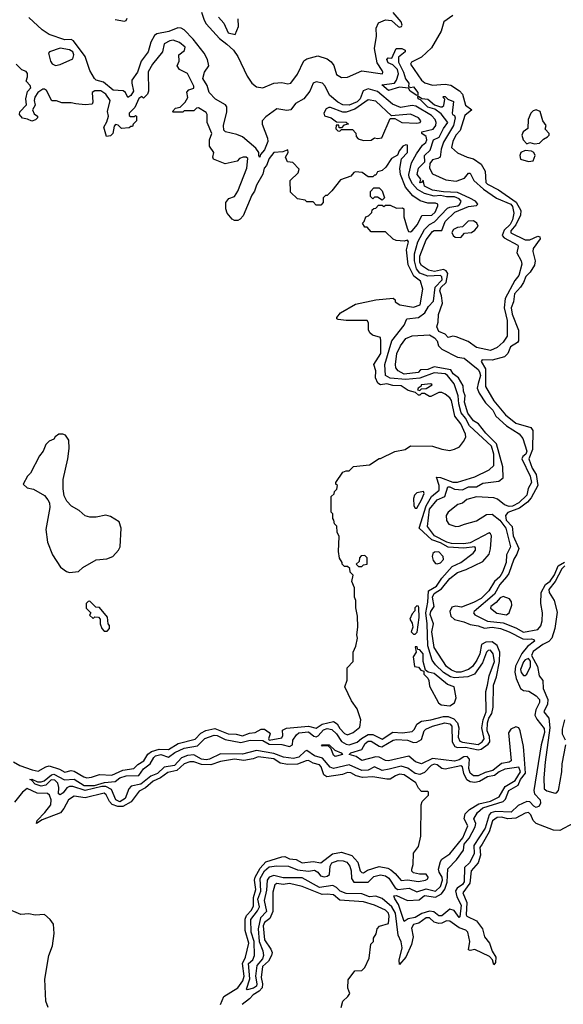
# Model space of a CAD drawing. Extents: x 2293878 to 2522763, y 823964 to 1006972.
# Tile 298 of 407: x 2408488 to 2411948, y 936995 to 943259. Entities that reach past the tile are written whole.
import ezdxf

# ---------------------------------------------------------------- set-up
doc = ezdxf.new("R2010")
doc.units = 0

msp = doc.modelspace()

# ---------------------------------------------------------------- linework, layer by layer
at = {"layer": '0CON20XD'}
for points in [[(2409645, 943305.8), (2409661.5, 943255), (2409675, 943233), (2409759.4, 943139.4), (2409806.7, 943103.3), (2409847.7, 943065), (2409876.3, 943025), (2409935, 942899.3), (2409966.1, 942856.1), (2409995, 942831.1), (2410035, 942825.4), (2410105, 942856), (2410155, 942858.6), (2410195, 942850.5), (2410212.7, 942855), (2410255, 942911.4), (2410295, 942996.5), (2410315, 943009.5), (2410385, 943028.9), (2410445, 943008.9), (2410470.9, 942990.9), (2410487.8, 942967.8), (2410505, 942910.3), (2410535, 942891.5), (2410575, 942892.8), (2410665, 942934.2), (2410795.7, 942914.3), (2410799.5, 942925), (2410794.8, 942935), (2410762.9, 942985), (2410745.7, 943075.7), (2410758.5, 943155), (2410756, 943204), (2410771.4, 943238.6), (2410815, 943257.8), (2410853.7, 943253.7), (2410897.1, 943215), (2410905, 943210.9), (2410917.5, 943215), (2410921.2, 943225), (2410915.9, 943245), (2410864.2, 943304.2)], [(2409081.6, 942811.6), (2409020.9, 942860.9), (2408975.3, 942875), (2408964.6, 942884.6), (2408933.8, 942935), (2408904.6, 943024.6), (2408830.2, 943125), (2408815, 943132.4), (2408775, 943130.9), (2408675, 943164.9), (2408630, 943195), (2408545, 943272.7)], [(2409095, 943260.2), (2409155, 943248.6), (2409165.7, 943254.3), (2409172, 943268)], [(2409752.5, 943275), (2409786.6, 943236.6), (2409815, 943174.4), (2409860, 943165), (2409880, 943215), (2409877.5, 943265)], [(2411244.2, 943285.8), (2411186.8, 943245), (2411169.9, 943185), (2411109.1, 943080.9), (2411045, 943020.7), (2410980.7, 942989.3), (2410975.7, 942975), (2411045, 942874.3), (2411066.8, 942856.8), (2411115, 942841.7), (2411195, 942847.9), (2411231.5, 942841.5), (2411286.9, 942806.9), (2411305.5, 942785.5), (2411324.9, 942715), (2411365.2, 942685), (2411321, 942649), (2411290.1, 942555), (2411264.2, 942525), (2411244.7, 942485), (2411236.6, 942445), (2411275, 942412.1), (2411335, 942384.1), (2411375, 942373.2), (2411425, 942339.3), (2411449.7, 942295), (2411455, 942223), (2411465, 942212.4), (2411536, 942176), (2411648.3, 942098.3), (2411678, 942045), (2411675.3, 942015), (2411646, 941954), (2411612.7, 941915), (2411613.2, 941903.2), (2411705, 941858.7), (2411735, 941859.3), (2411785, 941881.7), (2411798, 941878), (2411800, 941865), (2411755.9, 941804.1), (2411753.9, 941783.9), (2411769.3, 941725), (2411763.5, 941696.5), (2411737.4, 941652.6), (2411709.2, 941625), (2411695, 941587.3), (2411675, 941556.4), (2411636.9, 941515), (2411629.5, 941465), (2411615.5, 941425), (2411621.1, 941385), (2411663.3, 941283.3), (2411662.8, 941215), (2411655.5, 941204.5), (2411612, 941178), (2411595.1, 941134.9), (2411574.2, 941115), (2411495, 941093.3), (2411430.8, 941095), (2411425.4, 941085), (2411452.1, 941037.9), (2411452.8, 940925), (2411505, 940834.5), (2411580.3, 940745), (2411645, 940693), (2411741.4, 940665), (2411754.1, 940645), (2411751.3, 940525), (2411728.4, 940465), (2411748.7, 940405), (2411774.2, 940365), (2411785.4, 940294.6), (2411743.7, 940216.3), (2411719.6, 940190.4), (2411669, 940151), (2411595.5, 940124.4), (2411580.4, 940105), (2411583.4, 940075), (2411621.7, 940035), (2411629.2, 939975), (2411664.8, 939895), (2411651.8, 939858.2), (2411632.2, 939827.8), (2411600, 939735), (2411586.6, 939715), (2411543.7, 939666.3), (2411509.5, 939605), (2411379.5, 939495), (2411376.2, 939485), (2411383.7, 939473.7), (2411465, 939432.8), (2411565, 939421.9), (2411645, 939391.2), (2411695, 939361.6), (2411785, 939379), (2411805, 939402.4), (2411813.9, 939435), (2411815.8, 939485), (2411803.5, 939545), (2411806.2, 939615), (2411835.2, 939665), (2411863.9, 939686.1), (2411892.5, 939727.5), (2411914.8, 939785), (2411955, 939807.3)], [(2412012.3, 938147.7), (2411925, 938101.2), (2411885, 938104.1), (2411775, 938146.4), (2411755, 938164.2), (2411740.9, 938200.9), (2411725, 938214.8), (2411705, 938212.2), (2411645, 938178.5), (2411595, 938174.5), (2411555, 938186.4), (2411526.1, 938183.9), (2411497.3, 938162.7), (2411476.5, 938093.5), (2411430.4, 938015), (2411416.9, 937993.1), (2411420.8, 937945), (2411406.5, 937895), (2411360.1, 937845), (2411352.3, 937765), (2411308.1, 937705), (2411333.1, 937643.1), (2411328.8, 937565), (2411332.8, 937555), (2411395.7, 937525.7), (2411432.5, 937475), (2411445.1, 937425.1), (2411476.9, 937385), (2411493.7, 937333.7), (2411518.5, 937295), (2411515, 937261.4), (2411505, 937247.1), (2411497.2, 937277.2), (2411478.6, 937298.6), (2411385, 937344.2), (2411355, 937337.7), (2411345, 937341.1), (2411353.6, 937395), (2411340.3, 937455), (2411326.5, 937466.5), (2411285, 937482.2), (2411225, 937525.2), (2411205, 937526.2), (2411175, 937510.9), (2411155, 937509.1), (2411125, 937518.2), (2411095, 937544.6), (2411075, 937544.7), (2411028, 937512), (2410995, 937502.9), (2410980.6, 937479.4), (2410991, 937425), (2410980.9, 937375), (2410945.8, 937295), (2410905, 937248.6), (2410903.2, 937275), (2410922.5, 937355), (2410915, 937393.3), (2410896.3, 937435), (2410879.7, 937575), (2410856.2, 937616.2), (2410795, 937667.7), (2410755, 937682.3), (2410715, 937679), (2410665, 937697.8), (2410565, 937699.8), (2410527.9, 937715), (2410505, 937738.7), (2410481.6, 937751.6), (2410395, 937738.7), (2410285, 937799.3), (2410165, 937800), (2410105, 937813.8), (2410076.4, 937803.6), (2410062.8, 937785), (2410057.9, 937722.1), (2410044.3, 937655), (2410057.8, 937585), (2410019.7, 937545), (2410005.2, 937475), (2410011, 937395), (2410035.8, 937335), (2410039, 937305), (2410032.9, 937285), (2409997.1, 937242.9), (2409987.7, 937175), (2409997.5, 937125), (2409995, 937110.8), (2409975, 937098.7), (2409935, 937087.5), (2409931.8, 937091.8), (2409952.2, 937157.8), (2409944.3, 937254.3), (2409971.5, 937278.5), (2409982.4, 937305), (2409979.1, 937395), (2409959.9, 937455), (2409958.2, 937535), (2410000.9, 937589.1), (2410013, 937615), (2410002.8, 937665), (2410023.4, 937715), (2410018.6, 937795), (2410045.8, 937845), (2410075, 937869.3), (2410125, 937876.3), (2410198.1, 937875), (2410255, 937851), (2410325, 937842.2), (2410365, 937849.2), (2410385, 937836.6), (2410401.8, 937811.8), (2410425, 937805.7), (2410445, 937809.4), (2410459.1, 937820.9), (2410464.3, 937875), (2410474.6, 937895.4), (2410515, 937910.4), (2410547.1, 937907.1), (2410569.6, 937899.6), (2410589.8, 937875), (2410598, 937845), (2410599.5, 937795), (2410615, 937772.7), (2410705, 937771.4), (2410741.3, 937808.7), (2410785, 937819), (2410815, 937812.2), (2410837.6, 937797.6), (2410876.8, 937736.8), (2410895, 937724.6), (2410965.8, 937734.2), (2411015, 937711.4), (2411075, 937730.2), (2411135, 937714.9), (2411165, 937744.8), (2411178.5, 937785), (2411176.8, 937805), (2411157.9, 937835), (2411153.4, 937855), (2411165.9, 937904.1), (2411175, 937918.5), (2411225, 937952.4), (2411308.4, 938055), (2411340.7, 938130.7), (2411316.5, 938175), (2411323.1, 938206.9), (2411351, 938235), (2411409, 938271), (2411485, 938288.5), (2411539.7, 938315), (2411578.5, 938381.5), (2411641.5, 938418.5), (2411675.1, 938475), (2411665, 938503), (2411575, 938491.8), (2411539.3, 938475), (2411509.5, 938450.6), (2411465, 938443.1), (2411415, 938412.7), (2411385, 938406.1), (2411355, 938409.8), (2411333.6, 938423.6), (2411313.5, 938463.5), (2411306.3, 938506.3), (2411295, 938511.8), (2411195, 938490.5), (2411175, 938495.6), (2411145, 938518.5), (2411125, 938523.1), (2411105.5, 938514.5), (2411065, 938470.3), (2411035, 938457.9), (2411005, 938463.5), (2410957.2, 938497.2), (2410915, 938509.6), (2410839.5, 938490.5), (2410795, 938482.1), (2410745, 938505.9), (2410705, 938485.4), (2410665, 938482.6), (2410585, 938518.5), (2410484.3, 938494.3), (2410463.5, 938503.5), (2410415, 938562.1), (2410365, 938575.4), (2410315, 938608.9), (2410303.5, 938605), (2410263.5, 938566.5), (2410231.3, 938558.7), (2410166.4, 938566.4), (2410105, 938589.8), (2409995, 938610.7), (2409905, 938586.5), (2409765, 938588.5), (2409695.6, 938554.4), (2409675, 938550.5), (2409645.3, 938555), (2409595, 938581.3), (2409555, 938578.8), (2409517.3, 938562.7), (2409473.8, 938515), (2409407.1, 938502.9), (2409365, 938462.7), (2409323.3, 938446.7), (2409258.3, 938395), (2409197.3, 938382.7), (2409181.9, 938365), (2409158.8, 938305), (2409125, 938283.2), (2409100, 938295), (2409071, 938361), (2409035, 938381.4), (2409009.7, 938380.3), (2408905, 938354.9), (2408825, 938381), (2408805, 938381), (2408788.4, 938371.6), (2408765, 938340.2), (2408745, 938328.4), (2408734.8, 938335), (2408737.2, 938375), (2408731.2, 938401.2), (2408711.8, 938421.8), (2408687, 938423), (2408655, 938389.8), (2408625, 938382.7), (2408586.2, 938395), (2408561.7, 938421.7), (2408551.4, 938425), (2408565, 938426.7), (2408600.5, 938410.5), (2408625, 938410.2), (2408642.7, 938417.3), (2408690.8, 938455), (2408705, 938458.6), (2408772.3, 938422.3), (2408835, 938427), (2408896.9, 938386.9), (2408963, 938387), (2409026.4, 938406.4), (2409095, 938411.6), (2409125, 938435.8), (2409165, 938449.4), (2409245, 938451.5), (2409275, 938492.4), (2409318.9, 938525), (2409340.3, 938565), (2409351.9, 938575), (2409385, 938585.3), (2409435, 938566.7), (2409475, 938596.1), (2409535, 938624.6), (2409619.9, 938640.1), (2409665, 938686), (2409725, 938707), (2409745, 938704.6), (2409795, 938678.9), (2409895, 938661.2), (2409955, 938675.1), (2410035, 938673.7), (2410075, 938650.6), (2410155, 938647.6), (2410205, 938634.5), (2410224.2, 938645), (2410226.2, 938675), (2410249.5, 938710.5), (2410265, 938722.7), (2410325, 938728.9), (2410360.7, 938700.7), (2410375, 938696.4), (2410387.4, 938702.6), (2410422.1, 938742.1), (2410445, 938748.9), (2410475, 938744.3), (2410505, 938715.8), (2410536.7, 938666.7), (2410565, 938650.3), (2410585, 938646.2), (2410635, 938662), (2410663, 938686.9), (2410705, 938711.7), (2410735, 938711.7), (2410795, 938681), (2410863, 938727), (2410925, 938721.8), (2410985, 938731.3), (2410999.9, 938745), (2411015, 938778.2), (2411045, 938796.3), (2411105, 938804.7), (2411185, 938825.5), (2411215, 938826.7), (2411251.4, 938811.4), (2411274.2, 938785), (2411282.3, 938755), (2411279.3, 938695), (2411289.2, 938669.2), (2411305, 938662), (2411405, 938648.7), (2411431, 938665), (2411444.4, 938685), (2411429.9, 938755), (2411437.6, 938805), (2411457, 938855), (2411454.4, 938985), (2411464.5, 939025), (2411476.6, 939085), (2411509.1, 939175), (2411501.4, 939225), (2411485, 939247.4), (2411468.6, 939245), (2411459.1, 939235), (2411433.5, 939166.5), (2411381.4, 939095), (2411340.8, 939079.2), (2411255, 939072.7), (2411229.1, 939079.1), (2411185, 939105.4), (2411133.8, 939155), (2411112.5, 939185), (2411085.2, 939275), (2411081.4, 939415), (2411071.6, 939485), (2411085.8, 939554.2), (2411090.5, 939625), (2411140.2, 939655), (2411173.5, 939706.5), (2411240.2, 939779.8), (2411295, 939805.7), (2411374.6, 939865), (2411388.5, 939885), (2411389.7, 939899.7), (2411384.4, 939905.6), (2411315, 939896.4), (2411215, 939902.9), (2411165, 939931.4), (2411110.8, 939950.8), (2411030.4, 940025), (2411074.6, 940165.4), (2411109.4, 940225), (2411157.6, 940265), (2411156.6, 940295), (2411140.3, 940349.7), (2411165, 940346.9), (2411245, 940317.7), (2411275, 940317.9), (2411385, 940349.9), (2411476.6, 940395), (2411506.2, 940423.8), (2411505.4, 940495), (2411490.6, 940545), (2411351.4, 940675), (2411325.4, 940725), (2411298, 940758), (2411282.4, 940815), (2411278.1, 940865), (2411253.1, 940943.1), (2411211.4, 940995), (2411195, 941006.4), (2411125, 941011.7), (2411035, 940978.9), (2410945, 940970.4), (2410845, 940978.8), (2410816.9, 940995), (2410811.2, 941065), (2410857, 941215), (2410935.3, 941315), (2410952.5, 941355), (2411025, 941364.1), (2411066.2, 941393.8), (2411089.2, 941435), (2411121.7, 941468.3), (2411132.5, 941557.5), (2411175.5, 941605), (2411173.8, 941623.8), (2411165, 941631), (2411085, 941626.5), (2411035, 941645.5), (2411013.8, 941673.8), (2410999.9, 941725), (2411001.4, 941768.5), (2411020.6, 941845), (2411063.6, 941925), (2411095, 941956.5), (2411126.7, 941973.3), (2411210.8, 942059.2), (2411225, 942066.9), (2411276.6, 942075), (2411289.5, 942085), (2411297.2, 942105), (2411285, 942119.9), (2411255, 942131.1), (2411205, 942131.5), (2411165, 942139.9), (2411125, 942136.6), (2411063.4, 942153.4), (2411019.1, 942179.1), (2410988.4, 942215), (2410967.5, 942255), (2410964.7, 942274.8), (2410981.9, 942348.1), (2411013.6, 942406.4), (2411050.3, 942459.7), (2411073, 942477), (2411079.7, 942495), (2411074.8, 942514.8), (2411048, 942535), (2411046.4, 942545), (2411118.5, 942561.5), (2411136.4, 942585), (2411138.5, 942605), (2411131.3, 942625), (2411108.5, 942648.5), (2411008.2, 942708.2), (2410985, 942713.3), (2410910.7, 942700.7), (2410860.6, 942720.6), (2410765, 942802.7), (2410705, 942819.1), (2410673.7, 942806.3), (2410654.2, 942755), (2410635, 942736.8), (2410585, 942714.1), (2410545, 942717.2), (2410513.3, 942733.3), (2410459.8, 942779.8), (2410431.4, 942835), (2410415, 942854.3), (2410375, 942864.5), (2410354.9, 942855.1), (2410334.4, 942805), (2410295, 942755.4), (2410243.6, 942725), (2410214.2, 942685.8), (2410188.6, 942681.4), (2410125, 942691.2), (2410055, 942640.9), (2410030, 942615), (2410030, 942595), (2410064.8, 942505), (2410066.7, 942485), (2410045, 942431.6), (2410019.6, 942400.4), (2410015, 942384.7), (2410009.1, 942395), (2410010, 942415), (2409991.2, 942441.2), (2409905, 942513.4), (2409868.9, 942528.9), (2409796.5, 942546.5), (2409787.1, 942557.1), (2409784.6, 942585), (2409806.5, 942673.5), (2409806, 942705), (2409796.5, 942716.5), (2409733.5, 942753.5), (2409693.1, 942795), (2409681.1, 942841.1), (2409654.1, 942885), (2409663, 942925), (2409690.5, 942965), (2409683.2, 943005), (2409661.2, 943045), (2409592.4, 943135), (2409534.3, 943194.3), (2409515.3, 943205.3), (2409495, 943206.6), (2409436.9, 943183.1), (2409360.3, 943169.7), (2409345, 943159.2), (2409322.3, 943115), (2409305.9, 943055), (2409260.9, 942995), (2409236.7, 942925), (2409202, 942875), (2409200.4, 942855), (2409211.5, 942805), (2409195, 942775.7), (2409175, 942764.7), (2409160.2, 942795), (2409147.1, 942807.1), (2409081.6, 942811.6)], [(2410953, 941933), (2410961.7, 941911.7), (2410975, 941910), (2410985, 941916.7), (2411018.8, 941955), (2411046.7, 942013.3), (2411110, 942015), (2411130.9, 942035), (2411149.2, 942075), (2411148, 942085), (2411135, 942092), (2411085, 942092), (2411036.9, 942106.9), (2410989.2, 942139.2), (2410942.5, 942192.5), (2410910.5, 942275), (2410907.9, 942312.1), (2410916.9, 942373.1), (2410956.4, 942415), (2410955, 942460), (2410945, 942463.8), (2410926.7, 942455), (2410903.3, 942425), (2410893, 942397), (2410853.6, 942376.4), (2410818.3, 942321.7), (2410795, 942300), (2410765, 942290), (2410755, 942270), (2410745, 942270), (2410735, 942260), (2410705, 942260), (2410666.4, 942286.4), (2410625, 942290), (2410615, 942287.5), (2410595.9, 942264.1), (2410530, 942240), (2410475, 942170), (2410445, 942140), (2410435, 942140), (2410420, 942125), (2410420, 942095), (2410405, 942080), (2410375, 942080), (2410355, 942100), (2410315, 942100), (2410305, 942110), (2410255, 942120), (2410211.7, 942161.7), (2410210, 942235), (2410260, 942285), (2410267, 942307), (2410225, 942350), (2410192.5, 942355), (2410180, 942385), (2410196.7, 942415), (2410195, 942430), (2410161.7, 942418.3), (2410105, 942413.3), (2410075, 942376), (2410058.3, 942331.7), (2410044.4, 942315), (2410034.2, 942275.8), (2409995, 942206.2), (2409982.5, 942167.5), (2409965, 942142.5), (2409909.4, 942010.6), (2409890.6, 941989.4), (2409875, 941982), (2409855, 941982), (2409840, 941990), (2409808, 942028), (2409799.4, 942055), (2409800, 942095), (2409818.7, 942121.3), (2409855, 942134.2), (2409875, 942168.8), (2409932.9, 942315), (2409938.8, 942375), (2409930, 942385), (2409910, 942385), (2409887.5, 942375), (2409871.7, 942358.3), (2409795, 942341.2), (2409721.7, 942371.7), (2409717.5, 942385), (2409723.3, 942415), (2409696.7, 942455), (2409696.7, 942495), (2409710, 942535), (2409680, 942605), (2409681.2, 942655), (2409675, 942668.8), (2409625, 942697.5), (2409613, 942697), (2409595, 942680), (2409535, 942680), (2409525, 942670), (2409465, 942670), (2409460, 942675), (2409480, 942695), (2409508.3, 942701.7), (2409540, 942735), (2409556.7, 942763.3), (2409552.3, 942797.7), (2409565, 942813.3), (2409595, 942822.5), (2409595.8, 942835), (2409556.4, 942916.4), (2409505, 942942.5), (2409490, 942965), (2409502.5, 942995), (2409500, 943035), (2409536.4, 943063.6), (2409541.2, 943085), (2409505, 943113.8), (2409465, 943129.2), (2409442.5, 943125), (2409406.7, 943105), (2409397.5, 943055), (2409333.3, 942975), (2409305, 942927.5), (2409307.5, 942805), (2409300, 942785), (2409275, 942760), (2409265, 942770), (2409245, 942756.7), (2409219.4, 942700.6), (2409184, 942665), (2409185, 942650), (2409193, 942643), (2409217.5, 942642.5), (2409225, 942650), (2409230, 942645), (2409230, 942615), (2409210, 942595), (2409205, 942580), (2409195, 942580), (2409185, 942570), (2409135, 942567.5), (2409115, 942587.5), (2409098.3, 942591.7), (2409088.3, 942581.7), (2409080, 942535), (2409065, 942520), (2409040, 942515), (2409022.5, 942575), (2409041.7, 942608.3), (2409052.5, 942645), (2409047.5, 942675), (2409062.5, 942745), (2409036.2, 942785), (2409005, 942806.5), (2408965, 942805.6), (2408948.8, 942795), (2408952.5, 942735), (2408948.3, 942721.7), (2408905, 942716.7), (2408843.9, 942723.9), (2408815, 942730), (2408755, 942730), (2408721.7, 942741.7), (2408692.5, 942742.5), (2408658.3, 942808.3), (2408645, 942817.5), (2408635, 942816.7), (2408603.3, 942795), (2408583.3, 942765), (2408580, 942745), (2408586.7, 942715), (2408570, 942685), (2408580.7, 942660.7), (2408600, 942645), (2408600, 942635), (2408588.3, 942621.7), (2408565, 942612.5), (2408537, 942627), (2408505, 942633.3), (2408486.7, 942655), (2408487.5, 942672.5), (2408531.7, 942718.3), (2408527.5, 942755), (2408538.3, 942801.7), (2408557.5, 942825), (2408555, 942840), (2408528.3, 942868.3), (2408537.5, 942895), (2408537, 942917), (2408528.3, 942928.3), (2408500.7, 942940.7), (2408465, 942976.7)], [(2408715, 942967.5), (2408745, 942973.3), (2408825, 943010), (2408832.5, 943035), (2408825, 943055.4), (2408805, 943066.9), (2408745, 943078), (2408677.5, 943055), (2408670, 943045), (2408684, 942994), (2408695, 942977.5), (2408715, 942967.5)], [(2411015, 942776.7), (2410973.8, 942805), (2410962.5, 942822.5), (2410905, 942830), (2410835, 942808.6), (2410792.5, 942845), (2410874, 942856), (2410885.9, 942874.1), (2410898, 942915), (2410891.7, 942941.7), (2410862.3, 942972.3), (2410832.5, 942985), (2410824.2, 943005.8), (2410833.3, 943016.7), (2410856.4, 943013.6), (2410884, 943076), (2410920, 943075), (2410940, 943065), (2410940, 943055), (2410898.9, 943021.1), (2410898.1, 942988.1), (2410931.4, 942925), (2410942.5, 942882.5), (2410963.3, 942855), (2410963, 942833), (2410975, 942827.5), (2410995, 942832.5), (2411022, 942795), (2411021.7, 942778.3), (2411015, 942776.7)], [(2410675, 942490), (2410725, 942492.5), (2410745, 942507.5), (2410765, 942502.5), (2410793, 942507), (2410845, 942630), (2410875, 942630), (2410920, 942605), (2411015, 942601.5), (2411036.2, 942605), (2411041.2, 942615), (2411025.8, 942635), (2410975, 942657.7), (2410855, 942647.5), (2410755, 942740), (2410705, 942748.6), (2410620.1, 942689.9), (2410565, 942671.5), (2410545, 942670.6), (2410465, 942700), (2410455, 942701.2), (2410438, 942692), (2410423.8, 942665), (2410427, 942647), (2410470, 942635), (2410505, 942610), (2410565, 942606.7), (2410580, 942595), (2410551.7, 942588.3), (2410535, 942570), (2410521.7, 942571.7), (2410518.3, 942588.3), (2410501.7, 942588.3), (2410500, 942565), (2410511.7, 942551.7), (2410525, 942550), (2410535, 942560), (2410605, 942560), (2410627, 942537), (2410630, 942515), (2410641.7, 942501.7), (2410675, 942490)], [(2411485, 941154.5), (2411395, 941172.7), (2411341.7, 941211.7), (2411265, 941242.2), (2411245, 941244.8), (2411215, 941236.2), (2411195, 941257.3), (2411154.7, 941275), (2411142.5, 941305), (2411151.8, 941335), (2411152.5, 941382.5), (2411179.4, 941455), (2411173.1, 941503.1), (2411161.5, 941535), (2411169, 941555), (2411202.4, 941587.6), (2411212.1, 941645), (2411202, 941662), (2411185, 941669.1), (2411127.3, 941657.3), (2411090.4, 941665), (2411045, 941694.2), (2411034.6, 941715), (2411033.7, 941755), (2411075, 941857.5), (2411115, 941910.5), (2411125, 941916.9), (2411175, 941917.8), (2411195.8, 941975), (2411257.5, 942035), (2411345, 942069.8), (2411394, 942076), (2411403.3, 942085), (2411388.8, 942105), (2411353.3, 942123.3), (2411275, 942160.6), (2411185.6, 942164.4), (2411115, 942175.3), (2411065, 942200), (2411055, 942237.5), (2411046, 942224), (2411035, 942222), (2411040, 942245), (2411017.5, 942275), (2411025, 942314), (2411065.6, 942354.4), (2411064.6, 942395), (2411100.2, 942429.8), (2411121.9, 942495), (2411157.6, 942512.4), (2411185, 942566.2), (2411213.3, 942605), (2411170.5, 942660.5), (2411128.9, 942688.9), (2411085, 942702.1), (2411039.1, 942749.1), (2411023.8, 942755), (2411020.7, 942769.3), (2411025, 942772.5), (2411047.7, 942757.7), (2411085, 942753.8), (2411126.8, 942716.8), (2411165, 942703.8), (2411176.4, 942703.6), (2411188, 942712), (2411193, 942753), (2411180, 942765), (2411185, 942770), (2411195, 942770), (2411213, 942753), (2411248.3, 942738.3), (2411240, 942665), (2411242.5, 942655), (2411255, 942650), (2411259.2, 942635), (2411249.2, 942585), (2411185, 942478.8), (2411169.1, 942435), (2411164, 942385), (2411148.8, 942375), (2411115, 942367.1), (2411098.6, 942345), (2411096.7, 942315), (2411115, 942279.2), (2411199.1, 942239.1), (2411265, 942230.8), (2411319.1, 942250.9), (2411345, 942283.3), (2411355, 942283.3), (2411378, 942235), (2411440.4, 942180.4), (2411522.5, 942122.5), (2411613.6, 942085), (2411625, 942070.8), (2411632.8, 942027.2), (2411624.3, 941985), (2411610, 941955), (2411570.4, 941919.6), (2411558.4, 941885), (2411570.5, 941870.5), (2411657.3, 941825), (2411660.6, 941815), (2411651.2, 941775), (2411678.8, 941725), (2411684, 941704), (2411665, 941631.9), (2411639.5, 941600.5), (2411576.7, 941485), (2411571.2, 941425), (2411580.7, 941380.7), (2411589.8, 941345), (2411590.8, 941245), (2411565, 941206.9), (2411527.4, 941172.6), (2411485, 941154.5)], [(2411765, 942470), (2411795, 942472.5), (2411820.7, 942499.3), (2411846.4, 942513.6), (2411856.7, 942525), (2411856.7, 942535), (2411833, 942563), (2411837.5, 942585), (2411817.5, 942615), (2411800, 942675), (2411775, 942686.2), (2411755, 942680), (2411740, 942665), (2411723.3, 942625), (2411722.5, 942567.5), (2411692.5, 942545), (2411683.3, 942525), (2411692.5, 942495), (2411715, 942470), (2411735, 942477.5), (2411765, 942470)], [(2411725, 942357.5), (2411755, 942360), (2411767.5, 942395), (2411760, 942415), (2411745, 942422.5), (2411705, 942426.7), (2411677.5, 942415), (2411670, 942395), (2411675, 942372.5), (2411725, 942357.5)], [(2410795, 942110), (2410765, 942130), (2410745, 942130), (2410735, 942120), (2410720, 942135), (2410720, 942165), (2410741.7, 942188.3), (2410775, 942190), (2410795, 942170), (2410810, 942125), (2410795, 942110)], [(2408447.4, 938537.4), (2408488.1, 938515), (2408566.5, 938486.5), (2408605, 938478.8), (2408653.9, 938506.1), (2408675, 938511.5), (2408741.2, 938491.2), (2408775, 938472.6), (2408815, 938482.5), (2408835, 938479.3), (2408895, 938441.7), (2408915, 938436.2), (2408945, 938440), (2408995, 938457.9), (2409075, 938453.5), (2409144.7, 938485.3), (2409215.1, 938494.9), (2409239.3, 938520.7), (2409278.3, 938545), (2409303.7, 938586.3), (2409326.3, 938603.7), (2409375, 938619.2), (2409435, 938615.5), (2409495.9, 938654.1), (2409605, 938682), (2409639.8, 938720.2), (2409672.4, 938737.6), (2409730.3, 938750.3), (2409815, 938714.9), (2409865, 938714), (2409905, 938702.8), (2409950.9, 938719.1), (2409985.8, 938724.2), (2410025.3, 938745.3), (2410045.9, 938745.9), (2410075.9, 938725), (2410081.8, 938715), (2410071.5, 938685), (2410075.4, 938675.4), (2410155, 938690.8), (2410162.9, 938705), (2410160.5, 938739.5), (2410185, 938752.9), (2410325, 938764.9), (2410375, 938752.8), (2410413, 938777), (2410485, 938793.4), (2410508.9, 938778.9), (2410525, 938750.6), (2410555, 938718.8), (2410575, 938709.7), (2410609.4, 938725), (2410652, 938758), (2410658, 938805), (2410636.2, 938875), (2410600, 938925), (2410556.7, 939015), (2410571.7, 939058.3), (2410572.5, 939135), (2410610, 939175), (2410610, 939235), (2410627, 939273), (2410637.5, 939325), (2410633.3, 939345), (2410640, 939395), (2410637.5, 939465), (2410627, 939517), (2410626.7, 939565), (2410617.5, 939585), (2410617.5, 939645), (2410602.5, 939685), (2410610, 939725), (2410590, 939745), (2410588.3, 939768.3), (2410575, 939780), (2410555, 939780), (2410540, 939795), (2410540, 939805), (2410523, 939833), (2410517.5, 939875), (2410521.7, 939971.7), (2410508.3, 939998.3), (2410507, 940037), (2410491.7, 940051.7), (2410487.5, 940075), (2410480, 940085), (2410480, 940115), (2410470, 940125), (2410470, 940225), (2410488.3, 940241.7), (2410491.7, 940258.3), (2410507, 940273), (2410510, 940295), (2410500, 940305), (2410500, 940315), (2410545, 940380), (2410565, 940390), (2410585, 940390), (2410613, 940417), (2410715, 940427.5), (2410775, 940467.5), (2410785, 940467.5), (2410875, 940512.5), (2410940, 940525), (2410975, 940547.5), (2411115.9, 940545.9), (2411175, 940526.7), (2411225, 940518.8), (2411255, 940526.2), (2411287.7, 940542.3), (2411313.3, 940575), (2411326.1, 940603.9), (2411325, 940622.5), (2411295, 940687.1), (2411256.8, 940736.8), (2411235, 940836.2), (2411225, 940853.3), (2411195, 940877.5), (2411175, 940887.5), (2411155, 940887.5), (2411105, 940862.5), (2411095, 940862.5), (2411065, 940880), (2411045, 940880), (2411035, 940870), (2411025, 940870), (2411007.5, 940887.5), (2410959.8, 940899.8), (2410915, 940929.3), (2410861.8, 940931.8), (2410825, 940943.1), (2410785, 940935.3), (2410766.5, 940946.5), (2410751.2, 940981.2), (2410754.6, 941025), (2410740.6, 941065), (2410785.2, 941135), (2410786.6, 941213.4), (2410785, 941236.7), (2410733, 941253), (2410716.7, 941266.7), (2410706.7, 941285), (2410708.6, 941331.4), (2410700, 941345), (2410565, 941344.4), (2410515, 941350.8), (2410506.7, 941355), (2410506.7, 941365), (2410528.8, 941395), (2410625, 941448.8), (2410755, 941477.5), (2410865, 941487.5), (2410877, 941477), (2410877.5, 941465), (2410907.5, 941445), (2410995, 941429.5), (2411036.7, 941445), (2411054, 941545), (2411037.8, 941595), (2410996.5, 941626.5), (2410959.1, 941699.1), (2410948.7, 941795), (2410961.2, 941845), (2410956.1, 941856.1), (2410935, 941850), (2410883.6, 941853.6), (2410863.6, 941863.6), (2410815, 941910), (2410725, 941910), (2410698.3, 941938.3), (2410685, 941940), (2410670, 941965), (2410680, 941975), (2410690, 942005), (2410708.3, 942011.7), (2410728.3, 942031.7), (2410731.7, 942048.3), (2410741.7, 942058.3), (2410755, 942060), (2410771.7, 942078.3), (2410795, 942080), (2410805, 942070), (2410815, 942080), (2410845, 942080), (2410885, 942060), (2410925, 942062.5), (2410932.5, 942055), (2410932.5, 942005), (2410953, 941933)], [(2411295, 941872.9), (2411318.8, 941901.2), (2411364.2, 941905.8), (2411385, 941920), (2411405.8, 941945), (2411397.1, 941965), (2411375, 941979.6), (2411342.4, 941977.6), (2411305, 941941.2), (2411275, 941937.5), (2411248, 941925), (2411238, 941905), (2411245.8, 941885.8), (2411260, 941875), (2411295, 941872.9)], [(2410935, 937522.2), (2410899.6, 937629.6), (2410875, 937665.6), (2410868.9, 937685), (2410885, 937687.7), (2410955.4, 937654.6), (2411030.4, 937659.6), (2411065, 937687.1), (2411135, 937676.1), (2411171.9, 937698.1), (2411192.5, 937727.5), (2411207.3, 937772.7), (2411211.9, 937858.1), (2411268.3, 937915), (2411312.2, 937975), (2411316.4, 938015), (2411347.8, 938052.2), (2411386.6, 938125), (2411390, 938145), (2411378.9, 938175), (2411400.6, 938215), (2411434.7, 938245), (2411564.1, 938285.9), (2411579.6, 938300.4), (2411601.6, 938355), (2411660.5, 938389.5), (2411675.1, 938425), (2411706.9, 938465), (2411701.1, 938555), (2411694.1, 938635), (2411673.9, 938733.9), (2411663.5, 938753.5), (2411645, 938760.5), (2411613.4, 938745), (2411598.2, 938721.8), (2411616, 938545), (2411603.1, 938535), (2411555, 938528.1), (2411498.4, 938481.6), (2411449.4, 938470.6), (2411405, 938448.6), (2411375, 938449), (2411355, 938465.9), (2411347, 938495), (2411350.8, 938555), (2411335, 938571.6), (2411315, 938569.5), (2411285, 938551), (2411255, 938542.6), (2411115, 938558.8), (2411045, 938526), (2411007.3, 938537.3), (2410965, 938574.6), (2410835, 938544), (2410815, 938545.9), (2410775, 938566.8), (2410755, 938570), (2410665, 938545.3), (2410629.2, 938570.8), (2410583.8, 938585), (2410594.2, 938595), (2410664.3, 938615.7), (2410686.8, 938655), (2410705, 938669.2), (2410725, 938669.4), (2410776.4, 938636.4), (2410792.4, 938632.4), (2410865, 938675.9), (2410885, 938680.4), (2410955, 938676.1), (2410995, 938660.8), (2411015, 938661.8), (2411045, 938679.5), (2411062.5, 938735), (2411071.8, 938745), (2411115, 938764.4), (2411192.5, 938785), (2411225, 938779.7), (2411237.9, 938765), (2411240, 938665), (2411257.8, 938635), (2411275, 938628), (2411325, 938631), (2411405, 938614.5), (2411425, 938618.6), (2411469.5, 938650.5), (2411479, 938665), (2411478.7, 938698.7), (2411463.1, 938735), (2411464.4, 938785), (2411472.8, 938815), (2411492, 938845), (2411500.2, 938885), (2411503.8, 939025), (2411522.1, 939077.9), (2411542.2, 939175), (2411542.8, 939235), (2411526.9, 939276.9), (2411495, 939300.1), (2411455, 939299.2), (2411427, 939285), (2411415.5, 939224.5), (2411396.7, 939185), (2411370.2, 939145), (2411343.5, 939125), (2411295, 939108.8), (2411268.1, 939108.1), (2411235, 939120.8), (2411203.8, 939145), (2411126.6, 939265), (2411110.9, 939365), (2411121.2, 939415), (2411100, 939475), (2411104.2, 939495), (2411124.9, 939525), (2411115.5, 939584.5), (2411125, 939609.3), (2411171.9, 939638.1), (2411225, 939704.4), (2411275, 939742.9), (2411329.3, 939760.7), (2411435, 939811.9), (2411475, 939857.8), (2411485, 939892.5), (2411490.9, 939975), (2411485, 939989.1), (2411475, 939994.3), (2411355, 939931.3), (2411314.7, 939925.3), (2411235, 939925.8), (2411205.2, 939935), (2411128.5, 939975), (2411082.7, 940035), (2411096.9, 940145), (2411145, 940205.2), (2411194.1, 940225.9), (2411213.5, 940286.5), (2411225, 940287.1), (2411255, 940272.3), (2411305, 940268.5), (2411345, 940287), (2411395, 940287.3), (2411435, 940309.5), (2411537.7, 940322.3), (2411565, 940344.2), (2411563, 940415), (2411521.3, 940561.3), (2411455, 940628), (2411407.8, 940687.8), (2411375, 940706.4), (2411340.8, 940755), (2411318.8, 940825), (2411322.6, 940865), (2411311.9, 940895), (2411310.1, 940930.1), (2411281, 940981), (2411246.1, 941005), (2411231.4, 941031.4), (2411125, 941050.9), (2411085, 941034.6), (2411039.1, 941030.9), (2411022.9, 941015), (2410935, 941003.5), (2410895.8, 941025), (2410881.8, 941045), (2410878.8, 941065), (2410887.8, 941135), (2410910.7, 941185), (2410945, 941230.4), (2410985, 941247.7), (2411095, 941253.1), (2411128.1, 941235), (2411144.2, 941215), (2411153.3, 941185), (2411173.4, 941163.4), (2411275, 941112.4), (2411316.4, 941105), (2411405, 941034.1), (2411415, 941019.6), (2411419.8, 940995), (2411405, 940944.4), (2411398.9, 940915), (2411412, 940882), (2411452.3, 940822.3), (2411499.2, 940775), (2411517.5, 940737.5), (2411586, 940675), (2411667.4, 940625), (2411689.8, 940595), (2411716.2, 940515), (2411709.7, 940495), (2411689.5, 940480.5), (2411683.8, 940465), (2411736.8, 940355), (2411745.9, 940315), (2411723.6, 940276.4), (2411715, 940233.8), (2411665.1, 940185), (2411624, 940165), (2411602.5, 940162.5), (2411572.3, 940172.3), (2411528, 940208), (2411505, 940218.1), (2411395, 940223.5), (2411334.1, 940205.9), (2411306.1, 940183.9), (2411276.2, 940173.8), (2411213.9, 940125), (2411202.1, 940105), (2411203.2, 940073.2), (2411218.9, 940048.9), (2411264.5, 940035.5), (2411285, 940036.5), (2411319.5, 940049.5), (2411395, 940070), (2411459.7, 940110.2), (2411495, 940112.7), (2411543.4, 940075), (2411582, 940025), (2411611, 939905), (2411586.2, 939855), (2411583, 939805), (2411560.5, 939745), (2411544, 939715), (2411509.8, 939685), (2411473.9, 939625), (2411425, 939575.8), (2411375, 939551.4), (2411299.4, 939520.6), (2411263, 939527), (2411238.1, 939521.9), (2411226, 939495), (2411232, 939465), (2411255, 939442.7), (2411315, 939429.4), (2411355, 939410.9), (2411405, 939403.8), (2411445, 939388.7), (2411495, 939395.1), (2411548.5, 939385), (2411603.5, 939365), (2411689.4, 939319.4), (2411721.5, 939318.5), (2411745, 939321.1), (2411759.5, 939315), (2411763.8, 939305), (2411719, 939271), (2411683.8, 939226.2), (2411643.1, 939146.9), (2411638.5, 939108.5), (2411647.7, 939067.7), (2411675, 939003.5), (2411695, 938991.7), (2411727.9, 938987.9), (2411775, 938958.5), (2411795.8, 938935), (2411795.3, 938915.3), (2411771.7, 938868.3), (2411766.8, 938835), (2411778.8, 938808.8), (2411825, 938750.3), (2411828.9, 938725), (2411806.5, 938645), (2411760.7, 938355), (2411765, 938333.8), (2411801.1, 938295), (2411803.2, 938275), (2411794.2, 938255), (2411775, 938247.4), (2411760.4, 938255), (2411735, 938283), (2411715, 938286.2), (2411660.2, 938259.8), (2411615, 938217.6), (2411515, 938222.1), (2411487.3, 938212.7), (2411475, 938200), (2411450.8, 938115), (2411377.6, 938005), (2411379.2, 937955), (2411372.7, 937935), (2411351.3, 937895), (2411318.8, 937865), (2411317.4, 937775), (2411305, 937757.5), (2411271.2, 937735), (2411262, 937718), (2411269.5, 937679.5), (2411297.4, 937625), (2411288.6, 937551.4), (2411285, 937546.9), (2411252.7, 937592.7), (2411225, 937600), (2411175, 937558.1), (2411155, 937558.9), (2411122.8, 937582.8), (2411095, 937588.4), (2411047, 937573), (2411005, 937548.4), (2410960.1, 937539.9), (2410935, 937522.2)], [(2411035, 940900), (2411045, 940910), (2411075, 940912.5), (2411112.5, 940935), (2411105, 940942.5), (2411043.8, 940935), (2411043, 940927), (2411023.3, 940915), (2411020, 940905), (2411035, 940900)], [(2408805, 939742.5), (2408861.7, 939748.3), (2408890, 939775), (2408975, 939822.5), (2409041.7, 939828.3), (2409080, 939845), (2409116.4, 939883.6), (2409127.5, 939905), (2409132.5, 940025), (2409120, 940065), (2409065, 940097.5), (2409035, 940106.7), (2408975, 940093.3), (2408935, 940093.3), (2408905, 940103.3), (2408866.1, 940136.1), (2408817.5, 940165), (2408787.5, 940195), (2408770.7, 940230.7), (2408763.3, 940275), (2408763.9, 940333.9), (2408794.4, 940465), (2408802, 940532), (2408800, 940585), (2408780, 940615), (2408763, 940623), (2408737, 940623), (2408712.5, 940605), (2408705, 940590), (2408675, 940577.5), (2408655, 940557.5), (2408636.7, 940515), (2408613.8, 940485), (2408556.1, 940373.9), (2408537.5, 940355), (2408510, 940305), (2408535, 940280), (2408575, 940272.5), (2408645, 940232.5), (2408667.5, 940205), (2408676.4, 940186.4), (2408680, 940155), (2408653.8, 940015), (2408663.8, 939935), (2408696.7, 939855), (2408747, 939777), (2408785, 939747.5), (2408805, 939742.5)], [(2411015, 940152.5), (2411045, 940204), (2411061.2, 940245), (2411056.7, 940256.7), (2411015, 940248.8), (2411000, 940235), (2410993.6, 940213.6), (2410997, 940167), (2411005, 940152.5), (2411015, 940152.5)], [(2411145, 939796.7), (2411165, 939803.3), (2411185.6, 939825), (2411183.8, 939845), (2411155, 939873.8), (2411127.5, 939872.5), (2411117.5, 939862.5), (2411113.3, 939845), (2411119.3, 939819.3), (2411135, 939800), (2411145, 939796.7)], [(2410665, 939780), (2410675, 939790), (2410700, 939795), (2410700, 939835), (2410685, 939850), (2410661.7, 939848.3), (2410650, 939835), (2410648.3, 939811.7), (2410630, 939795), (2410645, 939780), (2410665, 939780)], [(2411958.3, 939785), (2411938.2, 939765), (2411895.6, 939684.4), (2411854.9, 939635), (2411857.6, 939615), (2411889.6, 939565), (2411909, 939489), (2411894.4, 939385), (2411874, 939325), (2411855, 939304), (2411817.7, 939285), (2411755, 939239.8), (2411744.2, 939214.2), (2411783.4, 939145), (2411794.2, 939084.2), (2411816.8, 939055), (2411819.5, 939005), (2411848.6, 938935), (2411846.3, 938903.7), (2411824.3, 938855), (2411855.5, 938815.6), (2411862.5, 938755), (2411832.7, 938535), (2411823.7, 938436.3), (2411825, 938365.6), (2411843.1, 938353.1), (2411895, 938338.6), (2411905, 938340.7), (2411917.4, 938355), (2411937.7, 938475), (2411939.5, 938525), (2411964.4, 938645)], [(2409045, 939370), (2409060, 939385), (2409060, 939405), (2409050, 939415), (2409047, 939457), (2408995, 939520), (2408971.7, 939521.7), (2408935, 939560), (2408923, 939557), (2408910, 939545), (2408910, 939515), (2408940, 939485), (2408931.7, 939471.7), (2408955, 939450), (2408965, 939460), (2408988.3, 939458.3), (2409000, 939445), (2409000, 939415), (2409010, 939385), (2409025, 939370), (2409045, 939370)], [(2411585, 939472.8), (2411603.1, 939485), (2411619.1, 939535), (2411618.2, 939555), (2411605.3, 939575.3), (2411565, 939588.5), (2411545, 939580), (2411519.5, 939550.5), (2411485.4, 939525), (2411483.6, 939515), (2411525, 939483.5), (2411585, 939472.8)], [(2411005, 939350), (2411016.4, 939363.6), (2411030, 939455), (2411027.7, 939517.7), (2411025, 939527.5), (2411015, 939530), (2411003, 939517), (2411001.7, 939498.3), (2410985, 939480), (2410970, 939445), (2410985, 939420), (2410990, 939395), (2410980, 939365), (2410995, 939350), (2411005, 939350)], [(2411225, 938893.3), (2411255, 938912.5), (2411266.2, 938945), (2411252.5, 939015), (2411210.2, 939030.2), (2411125, 939099.6), (2411088.3, 939108.3), (2411070.7, 939120.7), (2411055.4, 939175.4), (2411055.4, 939225), (2411035, 939250), (2411021.7, 939251.7), (2411018.3, 939268.3), (2411005, 939270), (2411010, 939235), (2410992.5, 939205), (2411000, 939145), (2411025, 939140), (2411041.7, 939121.7), (2411060, 939115), (2411060, 939095), (2411085, 939070), (2411092.5, 939055), (2411095, 939020), (2411153.6, 938913.6), (2411170.7, 938900.7), (2411225, 938893.3)], [(2411705, 939086.2), (2411715, 939094.8), (2411739.4, 939145), (2411737.7, 939177.7), (2411725, 939194.1), (2411705, 939186.3), (2411695, 939174.2), (2411674.9, 939125), (2411679.1, 939105), (2411695, 939086.8), (2411705, 939086.2)], [(2411962.1, 938675), (2411942.9, 938712.9), (2411941.9, 938745), (2411958, 938805)], [(2410495, 938572.2), (2410485, 938580), (2410469.7, 938619.7), (2410450, 938640), (2410415, 938637.5), (2410407.5, 938645), (2410456.7, 938645), (2410492.7, 938612.7), (2410534, 938595), (2410541.2, 938585), (2410505, 938573.5), (2410495, 938572.2)], [(2409765, 936993), (2409786.2, 937045), (2409875, 937100.9), (2409906.9, 937145), (2409916.7, 937175), (2409905.4, 937255), (2409924.6, 937295), (2409945.1, 937384.9), (2409922.6, 937465), (2409923.6, 937536.4), (2409930.5, 937559.5), (2409962.2, 937595), (2409975, 937622.7), (2409974.7, 937675), (2409991, 937725), (2409982.6, 937785), (2409985.9, 937804.1), (2410018.2, 937861.8), (2410055, 937901.2), (2410155, 937933.3), (2410175.3, 937934.7), (2410205, 937921.5), (2410246.3, 937916.3), (2410285, 937894.8), (2410355, 937904.3), (2410404.2, 937895.8), (2410477.7, 937952.3), (2410535, 937962.3), (2410601.1, 937941.1), (2410639.2, 937899.2), (2410655, 937843.3), (2410665, 937832.9), (2410675, 937831.9), (2410701.9, 937848.1), (2410775, 937871.2), (2410830.7, 937860.7), (2410850.8, 937850.8), (2410878.3, 937828.3), (2410915, 937782.9), (2410955, 937787.1), (2411025, 937775.8), (2411070, 937785), (2411085, 937794), (2411088, 937805), (2411075, 937823.3), (2411032.3, 937822.3), (2410995, 937832.5), (2410983, 937843), (2410982.5, 937855), (2410992.5, 937885), (2410993, 937957), (2411025, 938000), (2411040, 938065), (2411042.5, 938265), (2411050, 938285), (2411090, 938325), (2411090, 938345), (2411085, 938350), (2411045, 938350), (2411025, 938370), (2411008.8, 938405), (2410935, 938454.8), (2410905, 938459.8), (2410878.8, 938448.8), (2410845, 938428.2), (2410825, 938426.5), (2410735, 938442.6), (2410668.8, 938438.8), (2410629.4, 938449.4), (2410595, 938468.2), (2410575, 938470), (2410542.6, 938457.4), (2410443.3, 938443.3), (2410424.4, 938455), (2410406.6, 938505), (2410395, 938519.7), (2410355, 938530), (2410325, 938545.2), (2410310.8, 938545), (2410255, 938522), (2410195, 938520), (2410145, 938529), (2410105, 938555.8), (2410005, 938569.2), (2409973.5, 938556.5), (2409913.7, 938546.3), (2409855, 938554.2), (2409765, 938540.6), (2409705, 938517.8), (2409645, 938520.1), (2409595, 938538.4), (2409571.5, 938538.5), (2409535, 938524.5), (2409487.9, 938482.2), (2409429.7, 938470.3), (2409383.4, 938436.6), (2409338, 938415), (2409287.7, 938372.3), (2409248.1, 938351.9), (2409196.2, 938283.8), (2409145, 938254.4), (2409112.9, 938252.9), (2409076.4, 938266.4), (2409059.2, 938285), (2409038.6, 938328.6), (2409025, 938337.7), (2408905, 938309.1), (2408835, 938319.7), (2408797.8, 938295), (2408769.5, 938240.5), (2408746.4, 938213.6), (2408631, 938169), (2408595, 938144.6), (2408597.9, 938165), (2408647.1, 938215), (2408685, 938264.6), (2408686.9, 938295), (2408676.7, 938326.7), (2408665, 938335.7), (2408598.2, 938338.1), (2408535, 938368.3), (2408504.6, 938345.3), (2408455, 938282.2)], [(2410445.3, 937695.3), (2410412.9, 937692.9), (2410285.5, 937744.5), (2410205, 937763.7), (2410165, 937758.3), (2410125, 937763.5), (2410111.1, 937755), (2410098.3, 937708.3), (2410099.1, 937585), (2410079.9, 937540.1), (2410045, 937516.1), (2410037, 937495), (2410045, 937404.7), (2410086.7, 937346.7), (2410094.3, 937325), (2410090.8, 937305), (2410070.5, 937269.5), (2410032.2, 937235), (2410025.1, 937165), (2410033.1, 937125), (2410029.8, 937100.2), (2410012.1, 937077.9), (2409973.5, 937055), (2409950.4, 937029.6), (2409903, 936995)], [(2410534.5, 936975), (2410544.4, 937015.6), (2410577.1, 937045), (2410588.1, 937065), (2410577, 937097), (2410578.3, 937151.7), (2410621.7, 937208.3), (2410665, 937210), (2410685, 937230), (2410711.7, 937288.3), (2410723, 937377), (2410740, 937395), (2410740, 937415), (2410757, 937443), (2410762.5, 937475), (2410778.3, 937491.7), (2410835, 937510), (2410839.7, 937555), (2410834.5, 937575), (2410816.4, 937595), (2410745.7, 937625), (2410675, 937647.2), (2410525, 937658.4), (2410485, 937691.8), (2410445.3, 937695.3)], [(2408668.8, 936975), (2408653.8, 937015), (2408647.5, 937155), (2408673.3, 937305), (2408697, 937367), (2408707.5, 937445), (2408702.5, 937505), (2408682.5, 937535), (2408645, 937566.7), (2408585, 937562.5), (2408545, 937570), (2408495, 937567.5), (2408395, 937610)]]:
    msp.add_lwpolyline(points, dxfattribs=at)

doc.saveas('drawing.dxf')
